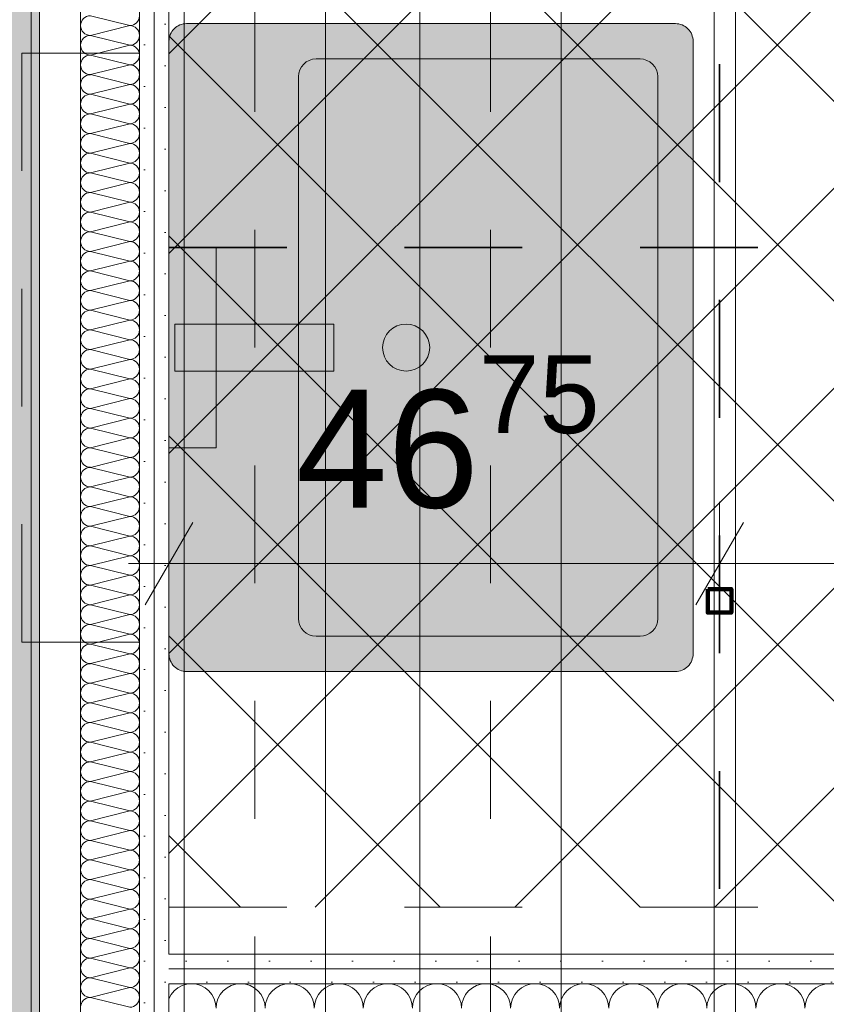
# Model space of a CAD drawing. Header units: metres. Extents: x -3.6 to 85.2, y -11 to 16.8.
# Tile 382 of 508: x 44.583 to 45.268, y 3.852 to 4.688. Entities that reach past the tile are written whole.
import ezdxf

# ---------------------------------------------------------------- set-up
doc = ezdxf.new("R2010")
doc.units = ezdxf.units.M
doc.header["$MEASUREMENT"] = 0
for name, pattern in [('Achse', [0.2, 0.1, -0.05, 0, -0.05]), ('Punktlinie weit', [0.06, 0.01, -0.05]), ('STRICHPUNKT', [0.015, 0.0075, -0.00375, 0, -0.00375])]:
    doc.linetypes.add(name, pattern=pattern)
for name, color, linetype in [('154 - Bemaßung_ Beschriftung.Ausbau - Deckenspiegel', 7, 'Continuous'), ('305 - Elemente.Linie_ Schraffur - Deckenspiegel', 7, 'Continuous'), ('Neubau_606 - Struktur.Wand Innen Ausbau', 7, 'Continuous'), ('Neubau_651 - Abdeckung.Decke abgehängt_ bekleidet', 7, 'Continuous'), ('Neubau_653 - Abdeckung.TB Verkofferung', 7, 'Continuous'), ('Neubau_702 - Einrichtung.Möbel Sanitär', 7, 'Continuous'), ('Neubau_802 - HKLSE.Sanitär', 7, 'Continuous')]:
    doc.layers.add(name, color=color, linetype=linetype)
doc.styles.add('ERSTELLTER_STIL_2', font='txt')
doc.dimstyles.new('ERSTELLTER_STIL__1', dxfattribs={"dimtxt": 0.1, "dimasz": 0.0532, "dimexe": 0.18, "dimexo": 0.0625, "dimgap": 0, "dimtad": 1, "dimtih": 1, "dimtoh": 1, "dimzin": 0, "dimdsep": 46, "dimtxsty": 'ERSTELLTER_STIL_2', "dimblk": 'ARROWHEAD_2', "dimblk1": 'ARROWHEAD_2', "dimblk2": 'ARROWHEAD_2', "dimcen": 0.09, "dimse1": 1, "dimse2": 1, "dimclrd": 7, "dimclre": 7, "dimclrt": 7, "dimazin": 0, "dimtfac": 1, "dimtdec": 4, "dimtmove": 0, "dimatfit": 3, "dimfxl": 1, "dimtolj": 1, "dimtzin": 0, "dimarcsym": 0})
doc.dimstyles.new('ERSTELLTER_STIL__3', dxfattribs={"dimtxt": 0.1, "dimasz": 0.0532, "dimexe": 0.18, "dimexo": 0.0625, "dimgap": 0, "dimtad": 1, "dimzin": 0, "dimdsep": 46, "dimtxsty": 'ERSTELLTER_STIL_2', "dimblk": 'ARROWHEAD_2', "dimblk1": 'ARROWHEAD_2', "dimblk2": 'ARROWHEAD_2', "dimcen": 0.09, "dimse1": 1, "dimse2": 1, "dimclrd": 7, "dimclre": 7, "dimclrt": 7, "dimazin": 0, "dimtfac": 1, "dimtdec": 4, "dimtmove": 2, "dimatfit": 3, "dimfxl": 1, "dimtolj": 1, "dimtzin": 0, "dimarcsym": 0})
doc.dimstyles.new('ERSTELLTER_STIL__4', dxfattribs={"dimtxt": 0.1, "dimasz": 0.0532, "dimexe": 0.18, "dimexo": 0.0625, "dimgap": 0, "dimtad": 1, "dimzin": 0, "dimdsep": 46, "dimtxsty": 'ERSTELLTER_STIL_2', "dimblk": 'ARROWHEAD_2', "dimblk1": 'ARROWHEAD_2', "dimblk2": 'ARROWHEAD_2', "dimcen": 0.09, "dimse1": 1, "dimse2": 1, "dimclrd": 7, "dimclre": 7, "dimclrt": 7, "dimazin": 0, "dimtfac": 1, "dimtdec": 4, "dimtmove": 0, "dimatfit": 3, "dimfxl": 1, "dimtolj": 1, "dimtzin": 0, "dimarcsym": 0})
pattern_1 = [(45, (0, 0), (-0.01767767, 0.01767767), [0, -0.025])]

# ---------------------------------------------------------------- blocks, each defined once
blk = doc.blocks.new('*X1')
at = {"layer": 'Neubau_606 - Struktur.Wand Innen Ausbau', "color": 7, "linetype": 'Continuous', "lineweight": 5}
for p, q in [((44.72917, 3.87), (44.7251, 3.8696)), ((44.73323, 3.8696), (44.72917, 3.87)), ((44.77084, 3.87), (44.76677, 3.8696)), ((44.7749, 3.8696), (44.77084, 3.87)), ((44.8125, 3.87), (44.80844, 3.8696)), ((44.81657, 3.8696), (44.8125, 3.87)), ((44.85417, 3.87), (44.8501, 3.8696)), ((44.85823, 3.8696), (44.85417, 3.87)), ((44.89584, 3.87), (44.89177, 3.8696)), ((44.8999, 3.8696), (44.89584, 3.87)), ((44.9375, 3.87), (44.93344, 3.8696)), ((44.94157, 3.8696), (44.9375, 3.87)), ((44.97917, 3.87), (44.9751, 3.8696)), ((44.98323, 3.8696), (44.97917, 3.87)), ((45.02084, 3.87), (45.01677, 3.8696)), ((45.0249, 3.8696), (45.02084, 3.87)), ((45.0625, 3.87), (45.05844, 3.8696)), ((45.06657, 3.8696), (45.0625, 3.87)), ((45.10417, 3.87), (45.1001, 3.8696)), ((45.10823, 3.8696), (45.10417, 3.87)), ((45.14584, 3.87), (45.14177, 3.8696)), ((45.1499, 3.8696), (45.14584, 3.87)), ((45.1875, 3.87), (45.18344, 3.8696)), ((45.19157, 3.8696), (45.1875, 3.87)), ((45.22917, 3.87), (45.2251, 3.8696)), ((45.23323, 3.8696), (45.22917, 3.87)), ((45.27084, 3.87), (45.26677, 3.8696)), ((44.71444, 3.8639), (44.71185, 3.86074)), ((44.71759, 3.86649), (44.71444, 3.8639)), ((44.7212, 3.86841), (44.71759, 3.86649)), ((44.7251, 3.8696), (44.7212, 3.86841)), ((44.73714, 3.86841), (44.73323, 3.8696)), ((44.74074, 3.86649), (44.73714, 3.86841)), ((44.7439, 3.8639), (44.74074, 3.86649)), ((44.74649, 3.86074), (44.7439, 3.8639)), ((44.7561, 3.8639), (44.75351, 3.86074)), ((44.75926, 3.86649), (44.7561, 3.8639)), ((44.76286, 3.86841), (44.75926, 3.86649)), ((44.76677, 3.8696), (44.76286, 3.86841)), ((44.77881, 3.86841), (44.7749, 3.8696)), ((44.78241, 3.86649), (44.77881, 3.86841)), ((44.78557, 3.8639), (44.78241, 3.86649)), ((44.78816, 3.86074), (44.78557, 3.8639)), ((44.79777, 3.8639), (44.79518, 3.86074)), ((44.80093, 3.86649), (44.79777, 3.8639)), ((44.80453, 3.86841), (44.80093, 3.86649)), ((44.80844, 3.8696), (44.80453, 3.86841)), ((44.82047, 3.86841), (44.81657, 3.8696)), ((44.82408, 3.86649), (44.82047, 3.86841)), ((44.82723, 3.8639), (44.82408, 3.86649)), ((44.82982, 3.86074), (44.82723, 3.8639)), ((44.83944, 3.8639), (44.83685, 3.86074)), ((44.84259, 3.86649), (44.83944, 3.8639)), ((44.8462, 3.86841), (44.84259, 3.86649)), ((44.8501, 3.8696), (44.8462, 3.86841)), ((44.86214, 3.86841), (44.85823, 3.8696)), ((44.86574, 3.86649), (44.86214, 3.86841)), ((44.8689, 3.8639), (44.86574, 3.86649)), ((44.87149, 3.86074), (44.8689, 3.8639)), ((44.8811, 3.8639), (44.87851, 3.86074)), ((44.88426, 3.86649), (44.8811, 3.8639)), ((44.88786, 3.86841), (44.88426, 3.86649)), ((44.89177, 3.8696), (44.88786, 3.86841)), ((44.90381, 3.86841), (44.8999, 3.8696)), ((44.90741, 3.86649), (44.90381, 3.86841)), ((44.91057, 3.8639), (44.90741, 3.86649)), ((44.91316, 3.86074), (44.91057, 3.8639)), ((44.92277, 3.8639), (44.92018, 3.86074)), ((44.92593, 3.86649), (44.92277, 3.8639)), ((44.92953, 3.86841), (44.92593, 3.86649)), ((44.93344, 3.8696), (44.92953, 3.86841)), ((44.94547, 3.86841), (44.94157, 3.8696)), ((44.94908, 3.86649), (44.94547, 3.86841)), ((44.95223, 3.8639), (44.94908, 3.86649)), ((44.95482, 3.86074), (44.95223, 3.8639)), ((44.96444, 3.8639), (44.96185, 3.86074)), ((44.96759, 3.86649), (44.96444, 3.8639)), ((44.9712, 3.86841), (44.96759, 3.86649)), ((44.9751, 3.8696), (44.9712, 3.86841)), ((44.98714, 3.86841), (44.98323, 3.8696)), ((44.99074, 3.86649), (44.98714, 3.86841)), ((44.9939, 3.8639), (44.99074, 3.86649)), ((44.99649, 3.86074), (44.9939, 3.8639)), ((45.0061, 3.8639), (45.00351, 3.86074)), ((45.00926, 3.86649), (45.0061, 3.8639)), ((45.01286, 3.86841), (45.00926, 3.86649)), ((45.01677, 3.8696), (45.01286, 3.86841)), ((45.02881, 3.86841), (45.0249, 3.8696)), ((45.03241, 3.86649), (45.02881, 3.86841)), ((45.03557, 3.8639), (45.03241, 3.86649)), ((45.03816, 3.86074), (45.03557, 3.8639)), ((45.04777, 3.8639), (45.04518, 3.86074)), ((45.05093, 3.86649), (45.04777, 3.8639)), ((45.05453, 3.86841), (45.05093, 3.86649)), ((45.05844, 3.8696), (45.05453, 3.86841)), ((45.07047, 3.86841), (45.06657, 3.8696)), ((45.07408, 3.86649), (45.07047, 3.86841)), ((45.07723, 3.8639), (45.07408, 3.86649)), ((45.07982, 3.86074), (45.07723, 3.8639)), ((45.08944, 3.8639), (45.08685, 3.86074)), ((45.09259, 3.86649), (45.08944, 3.8639)), ((45.0962, 3.86841), (45.09259, 3.86649)), ((45.1001, 3.8696), (45.0962, 3.86841)), ((45.11214, 3.86841), (45.10823, 3.8696)), ((45.11574, 3.86649), (45.11214, 3.86841)), ((45.1189, 3.8639), (45.11574, 3.86649)), ((45.12149, 3.86074), (45.1189, 3.8639)), ((45.1311, 3.8639), (45.12851, 3.86074)), ((45.13426, 3.86649), (45.1311, 3.8639)), ((45.13786, 3.86841), (45.13426, 3.86649)), ((45.14177, 3.8696), (45.13786, 3.86841)), ((45.15381, 3.86841), (45.1499, 3.8696)), ((45.15741, 3.86649), (45.15381, 3.86841)), ((45.16057, 3.8639), (45.15741, 3.86649)), ((45.16316, 3.86074), (45.16057, 3.8639)), ((45.17277, 3.8639), (45.17018, 3.86074)), ((45.17593, 3.86649), (45.17277, 3.8639)), ((45.17953, 3.86841), (45.17593, 3.86649)), ((45.18344, 3.8696), (45.17953, 3.86841)), ((45.19547, 3.86841), (45.19157, 3.8696)), ((45.19908, 3.86649), (45.19547, 3.86841)), ((45.20223, 3.8639), (45.19908, 3.86649)), ((45.20482, 3.86074), (45.20223, 3.8639)), ((45.21444, 3.8639), (45.21185, 3.86074)), ((45.21759, 3.86649), (45.21444, 3.8639)), ((45.2212, 3.86841), (45.21759, 3.86649)), ((45.2251, 3.8696), (45.2212, 3.86841)), ((45.23714, 3.86841), (45.23323, 3.8696)), ((45.24074, 3.86649), (45.23714, 3.86841)), ((45.2439, 3.8639), (45.24074, 3.86649)), ((45.24649, 3.86074), (45.2439, 3.8639)), ((45.2561, 3.8639), (45.25351, 3.86074)), ((45.25926, 3.86649), (45.2561, 3.8639)), ((45.26286, 3.86841), (45.25926, 3.86649)), ((45.26677, 3.8696), (45.26286, 3.86841)), ((44.71185, 3.86074), (44.70999, 3.85726)), ((44.74842, 3.85714), (44.74649, 3.86074)), ((44.7496, 3.85323), (44.74842, 3.85714)), ((44.75, 3.84916), (44.7496, 3.85323)), ((44.7504, 3.85323), (44.75, 3.84916)), ((44.75159, 3.85714), (44.7504, 3.85323)), ((44.75351, 3.86074), (44.75159, 3.85714)), ((44.79008, 3.85714), (44.78816, 3.86074)), ((44.79127, 3.85323), (44.79008, 3.85714)), ((44.79167, 3.84916), (44.79127, 3.85323)), ((44.79207, 3.85323), (44.79167, 3.84916)), ((44.79325, 3.85714), (44.79207, 3.85323)), ((44.79518, 3.86074), (44.79325, 3.85714)), ((44.83175, 3.85714), (44.82982, 3.86074)), ((44.83294, 3.85323), (44.83175, 3.85714)), ((44.83334, 3.84916), (44.83294, 3.85323)), ((44.83374, 3.85323), (44.83334, 3.84916)), ((44.83492, 3.85714), (44.83374, 3.85323)), ((44.83685, 3.86074), (44.83492, 3.85714)), ((44.87342, 3.85714), (44.87149, 3.86074)), ((44.8746, 3.85323), (44.87342, 3.85714)), ((44.875, 3.84916), (44.8746, 3.85323)), ((44.8754, 3.85323), (44.875, 3.84916)), ((44.87659, 3.85714), (44.8754, 3.85323)), ((44.87851, 3.86074), (44.87659, 3.85714)), ((44.91508, 3.85714), (44.91316, 3.86074)), ((44.91627, 3.85323), (44.91508, 3.85714)), ((44.91667, 3.84916), (44.91627, 3.85323)), ((44.91707, 3.85323), (44.91667, 3.84916)), ((44.91825, 3.85714), (44.91707, 3.85323)), ((44.92018, 3.86074), (44.91825, 3.85714)), ((44.95675, 3.85714), (44.95482, 3.86074)), ((44.95794, 3.85323), (44.95675, 3.85714)), ((44.95834, 3.84916), (44.95794, 3.85323)), ((44.95874, 3.85323), (44.95834, 3.84916)), ((44.95992, 3.85714), (44.95874, 3.85323)), ((44.96185, 3.86074), (44.95992, 3.85714)), ((44.99842, 3.85714), (44.99649, 3.86074)), ((44.9996, 3.85323), (44.99842, 3.85714)), ((45, 3.84916), (44.9996, 3.85323)), ((45.0004, 3.85323), (45, 3.84916)), ((45.00159, 3.85714), (45.0004, 3.85323)), ((45.00351, 3.86074), (45.00159, 3.85714)), ((45.04008, 3.85714), (45.03816, 3.86074)), ((45.04127, 3.85323), (45.04008, 3.85714)), ((45.04167, 3.84916), (45.04127, 3.85323)), ((45.04207, 3.85323), (45.04167, 3.84916)), ((45.04325, 3.85714), (45.04207, 3.85323)), ((45.04518, 3.86074), (45.04325, 3.85714)), ((45.08175, 3.85714), (45.07982, 3.86074)), ((45.08294, 3.85323), (45.08175, 3.85714)), ((45.08334, 3.84916), (45.08294, 3.85323)), ((45.08374, 3.85323), (45.08334, 3.84916)), ((45.08492, 3.85714), (45.08374, 3.85323)), ((45.08685, 3.86074), (45.08492, 3.85714)), ((45.12342, 3.85714), (45.12149, 3.86074)), ((45.1246, 3.85323), (45.12342, 3.85714)), ((45.125, 3.84916), (45.1246, 3.85323)), ((45.1254, 3.85323), (45.125, 3.84916)), ((45.12659, 3.85714), (45.1254, 3.85323)), ((45.12851, 3.86074), (45.12659, 3.85714)), ((45.16508, 3.85714), (45.16316, 3.86074)), ((45.16627, 3.85323), (45.16508, 3.85714)), ((45.16667, 3.84916), (45.16627, 3.85323)), ((45.16707, 3.85323), (45.16667, 3.84916)), ((45.16825, 3.85714), (45.16707, 3.85323)), ((45.17018, 3.86074), (45.16825, 3.85714)), ((45.20675, 3.85714), (45.20482, 3.86074)), ((45.20794, 3.85323), (45.20675, 3.85714)), ((45.20834, 3.84916), (45.20794, 3.85323)), ((45.20874, 3.85323), (45.20834, 3.84916)), ((45.20992, 3.85714), (45.20874, 3.85323)), ((45.21185, 3.86074), (45.20992, 3.85714)), ((45.24842, 3.85714), (45.24649, 3.86074)), ((45.2496, 3.85323), (45.24842, 3.85714)), ((45.25, 3.84916), (45.2496, 3.85323)), ((45.2504, 3.85323), (45.25, 3.84916)), ((45.25159, 3.85714), (45.2504, 3.85323)), ((45.25351, 3.86074), (45.25159, 3.85714))]:
    blk.add_line(p, q, dxfattribs=at)
blk = doc.blocks.new('*X184')
at = {"layer": 'Neubau_606 - Struktur.Wand Innen Ausbau', "color": 7, "linetype": 'Continuous', "lineweight": 5}
for p, q in [((44.67665, 4.68333), (44.64332, 4.69167)), ((44.67665, 4.68333), (44.64332, 4.675)), ((44.67665, 4.66667), (44.64332, 4.675)), ((44.67665, 4.66667), (44.64332, 4.65833)), ((44.67665, 4.65), (44.64332, 4.65833)), ((44.67665, 4.65), (44.64332, 4.64167)), ((44.67665, 4.63333), (44.64332, 4.64167)), ((44.67665, 4.63333), (44.64332, 4.625)), ((44.67665, 4.61667), (44.64332, 4.625)), ((44.67665, 4.61667), (44.64332, 4.60833)), ((44.67665, 4.6), (44.64332, 4.60833)), ((44.67665, 4.6), (44.64332, 4.59167)), ((44.67665, 4.58333), (44.64332, 4.59167)), ((44.67665, 4.58333), (44.64332, 4.575)), ((44.67665, 4.56667), (44.64332, 4.575)), ((44.67665, 4.56667), (44.64332, 4.55833)), ((44.67665, 4.55), (44.64332, 4.55833)), ((44.67665, 4.55), (44.64332, 4.54167)), ((44.67665, 4.53333), (44.64332, 4.54167)), ((44.67665, 4.53333), (44.64332, 4.525)), ((44.67665, 4.51667), (44.64332, 4.525)), ((44.67665, 4.51667), (44.64332, 4.50833)), ((44.67665, 4.5), (44.64332, 4.50833)), ((44.67665, 4.5), (44.64332, 4.49167)), ((44.67665, 4.48333), (44.64332, 4.49167)), ((44.67665, 4.48333), (44.64332, 4.475)), ((44.67665, 4.46667), (44.64332, 4.475)), ((44.67665, 4.46667), (44.64332, 4.45833)), ((44.67665, 4.45), (44.64332, 4.45833)), ((44.67665, 4.45), (44.64332, 4.44167)), ((44.67665, 4.43333), (44.64332, 4.44167)), ((44.67665, 4.43333), (44.64332, 4.425)), ((44.67665, 4.41667), (44.64332, 4.425)), ((44.67665, 4.41667), (44.64332, 4.40833)), ((44.67665, 4.4), (44.64332, 4.40833)), ((44.67665, 4.4), (44.64332, 4.39167)), ((44.67665, 4.38333), (44.64332, 4.39167)), ((44.67665, 4.38333), (44.64332, 4.375)), ((44.67665, 4.36667), (44.64332, 4.375)), ((44.67665, 4.36667), (44.64332, 4.35833)), ((44.67665, 4.35), (44.64332, 4.35833)), ((44.67665, 4.35), (44.64332, 4.34167)), ((44.67665, 4.33333), (44.64332, 4.34167)), ((44.67665, 4.33333), (44.64332, 4.325)), ((44.67665, 4.31667), (44.64332, 4.325)), ((44.67665, 4.31667), (44.64332, 4.30833)), ((44.67665, 4.3), (44.64332, 4.30833)), ((44.67665, 4.3), (44.64332, 4.29167)), ((44.67665, 4.28333), (44.64332, 4.29167)), ((44.67665, 4.28333), (44.64332, 4.275)), ((44.67665, 4.26667), (44.64332, 4.275)), ((44.67665, 4.26667), (44.64332, 4.25833)), ((44.67665, 4.25), (44.64332, 4.25833)), ((44.67665, 4.25), (44.64332, 4.24167)), ((44.67665, 4.23333), (44.64332, 4.24167)), ((44.67665, 4.23333), (44.64332, 4.225)), ((44.67665, 4.21667), (44.64332, 4.225)), ((44.67665, 4.21667), (44.64332, 4.20833)), ((44.67665, 4.2), (44.64332, 4.20833)), ((44.67665, 4.2), (44.64332, 4.19167)), ((44.67665, 4.18333), (44.64332, 4.19167)), ((44.67665, 4.18333), (44.64332, 4.175)), ((44.67665, 4.16667), (44.64332, 4.175)), ((44.67665, 4.16667), (44.64332, 4.15833)), ((44.67665, 4.15), (44.64332, 4.15833)), ((44.67665, 4.15), (44.64332, 4.14167)), ((44.67665, 4.13333), (44.64332, 4.14167)), ((44.67665, 4.13333), (44.64332, 4.125)), ((44.67665, 4.11667), (44.64332, 4.125)), ((44.67665, 4.11667), (44.64332, 4.10833)), ((44.67665, 4.1), (44.64332, 4.10833)), ((44.67665, 4.1), (44.64332, 4.09167)), ((44.67665, 4.08333), (44.64332, 4.09167)), ((44.67665, 4.08333), (44.64332, 4.075)), ((44.67665, 4.06667), (44.64332, 4.075)), ((44.67665, 4.06667), (44.64332, 4.05833)), ((44.67665, 4.05), (44.64332, 4.05833)), ((44.67665, 4.05), (44.64332, 4.04167)), ((44.67665, 4.03333), (44.64332, 4.04167)), ((44.67665, 4.03333), (44.64332, 4.025)), ((44.67665, 4.01667), (44.64332, 4.025)), ((44.67665, 4.01667), (44.64332, 4.00833)), ((44.67665, 4), (44.64332, 4.00833)), ((44.67665, 4), (44.64332, 3.99167)), ((44.67665, 3.98333), (44.64332, 3.99167)), ((44.67665, 3.98333), (44.64332, 3.975)), ((44.67665, 3.96667), (44.64332, 3.975)), ((44.67665, 3.96667), (44.64332, 3.95833)), ((44.67665, 3.95), (44.64332, 3.95833)), ((44.67665, 3.95), (44.64332, 3.94167)), ((44.67665, 3.93333), (44.64332, 3.94167)), ((44.67665, 3.93333), (44.64332, 3.925)), ((44.67665, 3.91667), (44.64332, 3.925)), ((44.67665, 3.91667), (44.64332, 3.90833)), ((44.67665, 3.9), (44.64332, 3.90833)), ((44.67665, 3.9), (44.64332, 3.89167)), ((44.67665, 3.88333), (44.64332, 3.89167)), ((44.67665, 3.88333), (44.64332, 3.875)), ((44.67665, 3.86667), (44.64332, 3.875)), ((44.67665, 3.86667), (44.64332, 3.85833)), ((44.67665, 3.85), (44.64332, 3.85833))]:
    blk.add_line(p, q, dxfattribs=at)
for centre, start, end in [((44.64332, 4.68333), 90, 180), ((44.67665, 4.69167), 270, 0), ((44.64332, 4.68333), 180, 270), ((44.67665, 4.675), 0, 90), ((44.64332, 4.66667), 90, 180), ((44.67665, 4.675), 270, 0), ((44.64332, 4.66667), 180, 270), ((44.67665, 4.65833), 0, 90), ((44.64332, 4.65), 90, 180), ((44.67665, 4.65833), 270, 0), ((44.64332, 4.65), 180, 270), ((44.67665, 4.64167), 0, 90), ((44.64332, 4.63333), 90, 180), ((44.67665, 4.64167), 270, 0), ((44.64332, 4.63333), 180, 270), ((44.67665, 4.625), 0, 90), ((44.64332, 4.61667), 90, 180), ((44.67665, 4.625), 270, 0), ((44.64332, 4.61667), 180, 270), ((44.67665, 4.60833), 0, 90), ((44.64332, 4.6), 90, 180), ((44.67665, 4.60833), 270, 0), ((44.64332, 4.6), 180, 270), ((44.67665, 4.59167), 0, 90), ((44.64332, 4.58333), 90, 180), ((44.67665, 4.59167), 270, 0), ((44.64332, 4.58333), 180, 270), ((44.67665, 4.575), 0, 90), ((44.64332, 4.56667), 90, 180), ((44.67665, 4.575), 270, 0), ((44.64332, 4.56667), 180, 270), ((44.67665, 4.55833), 0, 90), ((44.64332, 4.55), 90, 180), ((44.67665, 4.55833), 270, 0), ((44.64332, 4.55), 180, 270), ((44.67665, 4.54167), 0, 90), ((44.64332, 4.53333), 90, 180), ((44.67665, 4.54167), 270, 0), ((44.64332, 4.53333), 180, 270), ((44.67665, 4.525), 0, 90), ((44.64332, 4.51667), 90, 180), ((44.67665, 4.525), 270, 0), ((44.64332, 4.51667), 180, 270), ((44.67665, 4.50833), 0, 90), ((44.64332, 4.5), 90, 180), ((44.67665, 4.50833), 270, 0), ((44.64332, 4.5), 180, 270), ((44.67665, 4.49167), 0, 90), ((44.64332, 4.48333), 90, 180), ((44.67665, 4.49167), 270, 0), ((44.64332, 4.48333), 180, 270), ((44.67665, 4.475), 0, 90), ((44.64332, 4.46667), 90, 180), ((44.67665, 4.475), 270, 0), ((44.64332, 4.46667), 180, 270), ((44.67665, 4.45833), 0, 90), ((44.64332, 4.45), 90, 180), ((44.67665, 4.45833), 270, 0), ((44.64332, 4.45), 180, 270), ((44.67665, 4.44167), 0, 90), ((44.64332, 4.43333), 90, 180), ((44.67665, 4.44167), 270, 0), ((44.64332, 4.43333), 180, 270), ((44.67665, 4.425), 0, 90), ((44.64332, 4.41667), 90, 180), ((44.67665, 4.425), 270, 0), ((44.64332, 4.41667), 180, 270), ((44.67665, 4.40833), 0, 90), ((44.64332, 4.4), 90, 180), ((44.67665, 4.40833), 270, 0), ((44.64332, 4.4), 180, 270), ((44.67665, 4.39167), 0, 90), ((44.64332, 4.38333), 90, 180), ((44.67665, 4.39167), 270, 0), ((44.64332, 4.38333), 180, 270), ((44.67665, 4.375), 0, 90), ((44.64332, 4.36667), 90, 180), ((44.67665, 4.375), 270, 0), ((44.64332, 4.36667), 180, 270), ((44.67665, 4.35833), 0, 90), ((44.64332, 4.35), 90, 180), ((44.67665, 4.35833), 270, 0), ((44.64332, 4.35), 180, 270), ((44.67665, 4.34167), 0, 90), ((44.64332, 4.33333), 90, 180), ((44.67665, 4.34167), 270, 0), ((44.64332, 4.33333), 180, 270), ((44.67665, 4.325), 0, 90), ((44.64332, 4.31667), 90, 180), ((44.67665, 4.325), 270, 0), ((44.64332, 4.31667), 180, 270), ((44.67665, 4.30833), 0, 90), ((44.64332, 4.3), 90, 180), ((44.67665, 4.30833), 270, 0), ((44.64332, 4.3), 180, 270), ((44.67665, 4.29167), 0, 90), ((44.64332, 4.28333), 90, 180), ((44.67665, 4.29167), 270, 0), ((44.64332, 4.28333), 180, 270), ((44.67665, 4.275), 0, 90), ((44.64332, 4.26667), 90, 180), ((44.67665, 4.275), 270, 0), ((44.64332, 4.26667), 180, 270), ((44.67665, 4.25833), 0, 90), ((44.64332, 4.25), 90, 180), ((44.67665, 4.25833), 270, 0), ((44.64332, 4.25), 180, 270), ((44.67665, 4.24167), 0, 90), ((44.64332, 4.23333), 90, 180), ((44.67665, 4.24167), 270, 0), ((44.64332, 4.23333), 180, 270), ((44.67665, 4.225), 0, 90), ((44.64332, 4.21667), 90, 180), ((44.67665, 4.225), 270, 0), ((44.64332, 4.21667), 180, 270), ((44.67665, 4.20833), 0, 90), ((44.64332, 4.2), 90, 180), ((44.67665, 4.20833), 270, 0), ((44.64332, 4.2), 180, 270), ((44.67665, 4.19167), 0, 90), ((44.64332, 4.18333), 90, 180), ((44.67665, 4.19167), 270, 0), ((44.64332, 4.18333), 180, 270), ((44.67665, 4.175), 0, 90), ((44.64332, 4.16667), 90, 180), ((44.67665, 4.175), 270, 0), ((44.64332, 4.16667), 180, 270), ((44.67665, 4.15833), 0, 90), ((44.64332, 4.15), 90, 180), ((44.67665, 4.15833), 270, 0), ((44.64332, 4.15), 180, 270), ((44.67665, 4.14167), 0, 90), ((44.64332, 4.13333), 90, 180), ((44.67665, 4.14167), 270, 0), ((44.64332, 4.13333), 180, 270), ((44.67665, 4.125), 0, 90), ((44.64332, 4.11667), 90, 180), ((44.67665, 4.125), 270, 0), ((44.64332, 4.11667), 180, 270), ((44.67665, 4.10833), 0, 90), ((44.64332, 4.1), 90, 180), ((44.67665, 4.10833), 270, 0), ((44.64332, 4.1), 180, 270), ((44.67665, 4.09167), 0, 90), ((44.64332, 4.08333), 90, 180), ((44.67665, 4.09167), 270, 0), ((44.64332, 4.08333), 180, 270), ((44.67665, 4.075), 0, 90), ((44.64332, 4.06667), 90, 180), ((44.67665, 4.075), 270, 0), ((44.64332, 4.06667), 180, 270), ((44.67665, 4.05833), 0, 90), ((44.64332, 4.05), 90, 180), ((44.67665, 4.05833), 270, 0), ((44.64332, 4.05), 180, 270), ((44.67665, 4.04167), 0, 90), ((44.64332, 4.03333), 90, 180), ((44.67665, 4.04167), 270, 0), ((44.64332, 4.03333), 180, 270), ((44.67665, 4.025), 0, 90), ((44.64332, 4.01667), 90, 180), ((44.67665, 4.025), 270, 0), ((44.64332, 4.01667), 180, 270), ((44.67665, 4.00833), 0, 90), ((44.64332, 4), 90, 180), ((44.67665, 4.00833), 270, 0), ((44.64332, 4), 180, 270), ((44.67665, 3.99167), 0, 90), ((44.64332, 3.98333), 90, 180), ((44.67665, 3.99167), 270, 0), ((44.64332, 3.98333), 180, 270), ((44.67665, 3.975), 0, 90), ((44.64332, 3.96667), 90, 180), ((44.67665, 3.975), 270, 0), ((44.64332, 3.96667), 180, 270), ((44.67665, 3.95833), 0, 90), ((44.64332, 3.95), 90, 180), ((44.67665, 3.95833), 270, 0), ((44.64332, 3.95), 180, 270), ((44.67665, 3.94167), 0, 90), ((44.64332, 3.93333), 90, 180), ((44.67665, 3.94167), 270, 0), ((44.64332, 3.93333), 180, 270), ((44.67665, 3.925), 0, 90), ((44.64332, 3.91667), 90, 180), ((44.67665, 3.925), 270, 0), ((44.64332, 3.91667), 180, 270), ((44.67665, 3.90833), 0, 90), ((44.64332, 3.9), 90, 180), ((44.67665, 3.90833), 270, 0), ((44.64332, 3.9), 180, 270), ((44.67665, 3.89167), 0, 90), ((44.64332, 3.88333), 90, 180), ((44.67665, 3.89167), 270, 0), ((44.64332, 3.88333), 180, 270), ((44.67665, 3.875), 0, 90), ((44.64332, 3.86667), 90, 180), ((44.67665, 3.875), 270, 0), ((44.64332, 3.86667), 180, 270), ((44.67665, 3.85833), 0, 90), ((44.64332, 3.85), 90, 180), ((44.67665, 3.85833), 270, 0)]:
    blk.add_arc(centre, 0.00833, start, end, dxfattribs=at)
blk = doc.blocks.new('*D204')
at = {"layer": '154 - Bemaßung_ Beschriftung.Ausbau - Deckenspiegel', "color": 7, "linetype": 'Continuous', "lineweight": 5}
for p, q in [((44.70999, 4.17411), (44.70999, 4.27911)), ((45.17749, 4.17411), (45.17749, 4.27911)), ((44.73019, 4.26161), (44.68978, 4.19161)), ((45.19769, 4.26161), (45.15728, 4.19161)), ((44.67576, 4.22661), (44.70999, 4.22661)), ((44.70999, 4.22661), (45.17749, 4.22661))]:
    blk.add_line(p, q, dxfattribs=at)
at = {"layer": '154 - Bemaßung_ Beschriftung.Ausbau - Deckenspiegel', "color": 7, "lineweight": 5, "insert": (44.81777, 4.24496), "char_height": 0.1, "attachment_point": 7, "style": 'ERSTELLTER_STIL_2'}
blk.add_mtext('\\A1;{\\pql;\\fArial|b0|i0|c0|p38;46\\fArial|b0|i0|c0|p38;\\A1{\\H.66x;\\S75^  ;}}', dxfattribs=at)
blk = doc.blocks.new('ARROWHEAD_2')
at = {"color": 0, "linetype": 'Continuous', "lineweight": 0}
for p, q in [((-0.378, -0.655), (0.378, 0.655)), ((0, 0), (-1, 0))]:
    blk.add_line(p, q, dxfattribs=at)
blk = doc.blocks.new('*D205')
at = {"layer": '154 - Bemaßung_ Beschriftung.Ausbau - Deckenspiegel', "color": 7, "linetype": 'Continuous', "lineweight": 5}
for p, q in [((45.17749, 4.17411), (45.17749, 4.27911)), ((45.77749, 4.17411), (45.77749, 4.27911)), ((45.19769, 4.26161), (45.15728, 4.19161)), ((45.79769, 4.26161), (45.75728, 4.19161)), ((45.17749, 4.22661), (45.77749, 4.22661))]:
    blk.add_line(p, q, dxfattribs=at)
at = {"layer": '154 - Bemaßung_ Beschriftung.Ausbau - Deckenspiegel', "color": 7, "lineweight": 5, "insert": (45.4016, 4.24661), "char_height": 0.1, "attachment_point": 7, "style": 'ERSTELLTER_STIL_2'}
blk.add_mtext('\\A1;{\\pql;\\fArial|b0|i0|c0|p38;60}', dxfattribs=at)
blk = doc.blocks.new('*D401')
at = {"layer": '154 - Bemaßung_ Beschriftung.Ausbau - Deckenspiegel', "color": 7, "linetype": 'Continuous', "lineweight": 5}
for p, q in [((42.76039, 4.845), (42.76039, 4.87923)), ((42.79539, 4.82479), (42.72539, 4.8652)), ((42.81289, 4.845), (42.70789, 4.845)), ((42.76039, 3.895), (42.76039, 4.845)), ((42.72539, 3.9152), (42.79539, 3.87479)), ((42.81289, 3.895), (42.70789, 3.895)), ((42.76039, 3.86077), (42.76039, 3.895))]:
    blk.add_line(p, q, dxfattribs=at)
at = {"layer": '154 - Bemaßung_ Beschriftung.Ausbau - Deckenspiegel', "color": 7, "lineweight": 5, "insert": (42.74039, 4.29411), "char_height": 0.1, "attachment_point": 7, "rotation": 90, "style": 'ERSTELLTER_STIL_2'}
blk.add_mtext('\\A1;{\\pql;\\fArial|b0|i0|c0|p38;95}', dxfattribs=at)
blk = doc.blocks.new('*D402')
at = {"layer": '154 - Bemaßung_ Beschriftung.Ausbau - Deckenspiegel', "color": 7, "linetype": 'Continuous', "lineweight": 5}
for p, q in [((40.87153, 4.845), (40.87153, 4.87923)), ((40.90653, 4.82479), (40.83653, 4.8652)), ((40.92403, 4.845), (40.81903, 4.845)), ((40.87153, 3.895), (40.87153, 4.845)), ((40.83653, 3.9152), (40.90653, 3.87479)), ((40.92403, 3.895), (40.81903, 3.895)), ((40.87153, 3.86077), (40.87153, 3.895))]:
    blk.add_line(p, q, dxfattribs=at)
at = {"layer": '154 - Bemaßung_ Beschriftung.Ausbau - Deckenspiegel', "color": 7, "lineweight": 5, "insert": (40.85153, 4.40685), "char_height": 0.1, "attachment_point": 7, "rotation": 90, "style": 'ERSTELLTER_STIL_2'}
blk.add_mtext('\\A1;{\\pql;\\fArial|b0|i0|c0|p38;95}', dxfattribs=at)
blk = doc.blocks.new('*D424')
at = {"layer": '154 - Bemaßung_ Beschriftung.Ausbau - Deckenspiegel', "color": 7, "linetype": 'Continuous', "lineweight": 5}
for p, q in [((39.70749, 4.51521), (39.77749, 4.47479)), ((39.79499, 4.495), (39.68999, 4.495)), ((39.74249, 3.935), (39.74249, 4.495)), ((39.70749, 3.95521), (39.77749, 3.91479)), ((39.79499, 3.935), (39.68999, 3.935)), ((39.74249, 3.90077), (39.74249, 3.935))]:
    blk.add_line(p, q, dxfattribs=at)
at = {"layer": '154 - Bemaßung_ Beschriftung.Ausbau - Deckenspiegel', "color": 7, "lineweight": 5, "insert": (39.72249, 4.13911), "char_height": 0.1, "attachment_point": 7, "rotation": 90, "style": 'ERSTELLTER_STIL_2'}
blk.add_mtext('\\A1;{\\pql;\\fArial|b0|i0|c0|p38;56}', dxfattribs=at)
blk = doc.blocks.new('*D425')
at = {"layer": '154 - Bemaßung_ Beschriftung.Ausbau - Deckenspiegel', "color": 7, "linetype": 'Continuous', "lineweight": 5}
for p, q in [((39.74249, 5.05048), (39.74249, 5.08471)), ((39.77749, 5.03028), (39.70749, 5.07069)), ((39.79499, 5.05048), (39.68999, 5.05048)), ((39.74249, 4.495), (39.74249, 5.05048)), ((39.70749, 4.51521), (39.77749, 4.47479)), ((39.79499, 4.495), (39.68999, 4.495))]:
    blk.add_line(p, q, dxfattribs=at)
at = {"layer": '154 - Bemaßung_ Beschriftung.Ausbau - Deckenspiegel', "color": 7, "lineweight": 5, "insert": (39.72413, 4.64677), "char_height": 0.1, "attachment_point": 7, "rotation": 90, "style": 'ERSTELLTER_STIL_2'}
blk.add_mtext('\\A1;{\\pql;\\fArial|b0|i0|c0|p38;55\\fArial|b0|i0|c0|p38;\\A1{\\H.66x;\\S55^  ;}}', dxfattribs=at)
blk = doc.blocks.new('*D430')
at = {"layer": '154 - Bemaßung_ Beschriftung.Ausbau - Deckenspiegel', "color": 7, "linetype": 'Continuous', "lineweight": 5}
for p, q in [((39.50749, 4.21521), (39.57749, 4.17479)), ((39.59499, 4.195), (39.48999, 4.195)), ((39.54249, 3.935), (39.54249, 4.195)), ((39.50749, 3.95521), (39.57749, 3.91479)), ((39.59499, 3.935), (39.48999, 3.935)), ((39.54249, 3.90077), (39.54249, 3.935))]:
    blk.add_line(p, q, dxfattribs=at)
at = {"layer": '154 - Bemaßung_ Beschriftung.Ausbau - Deckenspiegel', "color": 7, "lineweight": 5, "insert": (39.52249, 3.98911), "char_height": 0.1, "attachment_point": 7, "rotation": 90, "style": 'ERSTELLTER_STIL_2'}
blk.add_mtext('\\A1;{\\pql;\\fArial|b0|i0|c0|p38;26}', dxfattribs=at)
blk = doc.blocks.new('*D431')
at = {"layer": '154 - Bemaßung_ Beschriftung.Ausbau - Deckenspiegel', "color": 7, "linetype": 'Continuous', "lineweight": 5}
for p, q in [((39.50749, 4.81521), (39.57749, 4.77479)), ((39.59499, 4.795), (39.48999, 4.795)), ((39.54249, 4.195), (39.54249, 4.795)), ((39.50749, 4.21521), (39.57749, 4.17479)), ((39.59499, 4.195), (39.48999, 4.195))]:
    blk.add_line(p, q, dxfattribs=at)
at = {"layer": '154 - Bemaßung_ Beschriftung.Ausbau - Deckenspiegel', "color": 7, "lineweight": 5, "insert": (39.52249, 4.41911), "char_height": 0.1, "attachment_point": 7, "rotation": 90, "style": 'ERSTELLTER_STIL_2'}
blk.add_mtext('\\A1;{\\pql;\\fArial|b0|i0|c0|p38;60}', dxfattribs=at)

msp = doc.modelspace()

# ---------------------------------------------------------------- hatches: boundary and pattern name
at = {"layer": 'Neubau_606 - Struktur.Wand Innen Ausbau', "linetype": 'Continuous', "lineweight": 0, "true_color": 0x000000}
h = msp.add_hatch(dxfattribs=at)
h.set_pattern_fill('Gips_0001', color=18, style=0, pattern_type=2)
h.set_pattern_definition(pattern_1)
h.paths.add_polyline_path([(44.69749, 5.09998), (44.68499, 5.09998), (44.68499, 3.745), (44.69749, 3.745)])
h = msp.add_hatch(dxfattribs=at)
h.set_pattern_fill('Gips_0001', color=18, style=0, pattern_type=2)
h.set_pattern_definition(pattern_1)
h.paths.add_polyline_path([(44.70999, 5.09998), (44.69749, 5.09998), (44.69749, 3.7325), (44.70999, 3.7325)])
h = msp.add_hatch(dxfattribs=at)
h.set_pattern_fill('Gips_0001', color=18, style=0, pattern_type=2)
h.set_pattern_definition(pattern_1)
h.paths.add_polyline_path([(44.70999, 3.895), (44.70999, 3.8825), (45.85999, 3.8825), (45.85999, 3.895)])
h = msp.add_hatch(dxfattribs=at)
h.set_pattern_fill('Gips_0001', color=18, style=0, pattern_type=2)
h.set_pattern_definition(pattern_1)
h.paths.add_polyline_path([(44.70999, 3.8825), (44.70999, 3.87), (45.85999, 3.87), (45.85999, 3.8825)])
at = {"layer": 'Neubau_651 - Abdeckung.Decke abgehängt_ bekleidet', "linetype": 'Continuous', "lineweight": 13, "true_color": 0xffbfbf}
h = msp.add_hatch(dxfattribs=at)
h.set_pattern_fill('Raster_20x20_Diagonal_0001', color=254, style=0, pattern_type=2)
h.set_pattern_definition([(45, (0, 0), (-0.0848528, 0.0848528), []), (135, (0, 0), (0.0848528, 0.0848528), [])])
h.paths.add_polyline_path([(44.70999, 3.935), (46.84499, 3.935), (46.84499, 5.05048), (44.70999, 5.05048)])
at = {"layer": 'Neubau_653 - Abdeckung.TB Verkofferung', "linetype": 'Continuous', "lineweight": 0, "true_color": 0x000000}
h = msp.add_hatch(dxfattribs=at)
h.set_pattern_fill('Gips_0001', color=18, style=0, pattern_type=2)
h.set_pattern_definition(pattern_1)
h.paths.add_polyline_path([(44.575, 0.74948), (44.6, 0.74948), (44.6, 5.18998), (44.575, 5.18998)])
at = {"layer": 'Neubau_702 - Einrichtung.Möbel Sanitär', "linetype": 'Continuous', "lineweight": 0, "true_color": 0x3a3a3a}
for points in [[(44.70999, 4.15, 0.414214), (44.72499, 4.135), (45.13999, 4.135, 0.414214), (45.15499, 4.15), (45.15499, 4.67, 0.414214), (45.13999, 4.685), (44.72499, 4.685, 0.414214), (44.70999, 4.67)], [(44.74999, 4.325), (44.74999, 4.495), (44.70999, 4.495), (44.70999, 4.325)], [(44.84999, 4.39), (44.84999, 4.43), (44.71499, 4.43), (44.71499, 4.39)]]:
    msp.add_hatch(color=250, dxfattribs=at).paths.add_polyline_path(points)

# ---------------------------------------------------------------- linework, layer by layer
at = {"layer": '305 - Elemente.Linie_ Schraffur - Deckenspiegel', "color": 7, "linetype": 'STRICHPUNKT', "lineweight": 9}
for p, q in [((44.783, 5.31), (44.783, 0.645)), ((44.983, 5.31), (44.983, 0.645))]:
    msp.add_line(p, q, dxfattribs=at)
at = {"layer": '305 - Elemente.Linie_ Schraffur - Deckenspiegel', "color": 7, "linetype": 'Continuous', "lineweight": 9, "flags": 128}
for points in [[(44.593, 5.31), (45.173, 5.31), (45.173, 0.645), (44.593, 0.645)], [(45.191, 5.31), (45.771, 5.31), (45.771, 0.645), (45.191, 0.645)]]:
    msp.add_lwpolyline(points, close=True, dxfattribs=at)
at = {"layer": '305 - Elemente.Linie_ Schraffur - Deckenspiegel', "color": 7, "linetype": 'Continuous', "lineweight": 9}
for points in [[(44.723, 0.645), (44.843, 0.645), (44.843, 5.31), (44.723, 5.31)], [(44.923, 0.645), (45.043, 0.645), (45.043, 5.31), (44.923, 5.31)]]:
    msp.add_lwpolyline(points, close=True, dxfattribs=at)
at = {"layer": 'Neubau_606 - Struktur.Wand Innen Ausbau', "color": 1, "linetype": 'Continuous', "lineweight": 5}
for p, q in [((44.68499, 3.795), (44.68499, 5.09998)), ((44.69749, 3.745), (44.69749, 5.09998))]:
    msp.add_line(p, q, dxfattribs=at)
at = {"layer": 'Neubau_606 - Struktur.Wand Innen Ausbau', "color": 1, "linetype": 'Continuous', "lineweight": 9}
msp.add_line((45.85999, 3.8825), (44.70999, 3.8825), dxfattribs=at)
at = {"layer": 'Neubau_606 - Struktur.Wand Innen Ausbau', "color": 1, "linetype": 'Continuous', "lineweight": 13}
msp.add_line((45.85999, 3.87), (44.70999, 3.87), dxfattribs=at)
at = {"layer": 'Neubau_606 - Struktur.Wand Innen Ausbau', "color": 1, "linetype": 'Continuous', "lineweight": 5, "flags": 128}
for points in [[(44.63499, 5.09998), (44.63499, 3.795)], [(44.70999, 3.895), (44.70999, 5.09998)], [(44.70999, 3.745), (44.70999, 3.87)]]:
    msp.add_lwpolyline(points, dxfattribs=at)
at = {"layer": 'Neubau_606 - Struktur.Wand Innen Ausbau', "color": 1, "linetype": 'Continuous', "lineweight": 13, "flags": 128}
for points in [[(45.85999, 3.895), (44.70999, 3.895)], [(44.70999, 3.87), (44.70999, 3.745)]]:
    msp.add_lwpolyline(points, dxfattribs=at)
at = {"layer": 'Neubau_651 - Abdeckung.Decke abgehängt_ bekleidet', "color": 1, "linetype": 'Achse', "lineweight": 35}
for p, q in [((45.17749, 5.05048), (45.17749, 3.935)), ((44.70999, 4.495), (46.84499, 4.495))]:
    msp.add_line(p, q, dxfattribs=at)
at = {"layer": 'Neubau_651 - Abdeckung.Decke abgehängt_ bekleidet', "color": 1, "linetype": 'Punktlinie weit', "lineweight": 13, "flags": 128}
msp.add_lwpolyline([(44.70999, 3.935), (46.84499, 3.935), (46.84499, 5.05048), (44.70999, 5.05048)], close=True, dxfattribs=at)
at = {"layer": 'Neubau_651 - Abdeckung.Decke abgehängt_ bekleidet', "color": 1, "linetype": 'Continuous', "lineweight": 100, "flags": 128}
msp.add_lwpolyline([(45.16749, 4.205), (45.18749, 4.205), (45.18749, 4.185), (45.16749, 4.185)], close=True, dxfattribs=at)
at = {"layer": 'Neubau_653 - Abdeckung.TB Verkofferung', "color": 1, "linetype": 'Continuous', "lineweight": 9}
msp.add_line((44.6, 0.74948), (44.6, 5.18998), dxfattribs=at)
at = {"layer": 'Neubau_653 - Abdeckung.TB Verkofferung', "color": 1, "linetype": 'Continuous', "lineweight": 5}
msp.add_line((44.6, 5.18998), (44.6, 0.74948), dxfattribs=at)
at = {"layer": 'Neubau_702 - Einrichtung.Möbel Sanitär', "color": 7, "linetype": 'Continuous', "lineweight": 9, "true_color": 0xebebeb}
for p, q in [((44.83499, 4.655), (45.10999, 4.655)), ((44.81999, 4.18), (44.81999, 4.64)), ((45.12499, 4.64), (45.12499, 4.18)), ((45.10999, 4.165), (44.83499, 4.165))]:
    msp.add_line(p, q, dxfattribs=at)
at = {"layer": 'Neubau_702 - Einrichtung.Möbel Sanitär', "color": 7, "linetype": 'Continuous', "lineweight": 9, "true_color": 0xebebeb, "flags": 128}
msp.add_lwpolyline([(44.70999, 4.15), (44.70999, 4.67, -0.414214), (44.72499, 4.685), (45.13999, 4.685, -0.414214), (45.15499, 4.67), (45.15499, 4.15, -0.414214), (45.13999, 4.135), (44.72499, 4.135, -0.414214)], format="xyb", close=True, dxfattribs=at)
for points in [[(44.74999, 4.325), (44.74999, 4.495), (44.70999, 4.495), (44.70999, 4.325)], [(44.84999, 4.39), (44.84999, 4.43), (44.71499, 4.43), (44.71499, 4.39)]]:
    msp.add_lwpolyline(points, close=True, dxfattribs=at)
at = {"layer": 'Neubau_702 - Einrichtung.Möbel Sanitär', "color": 7, "linetype": 'Continuous', "lineweight": 9, "true_color": 0xebebeb}
msp.add_circle((44.91134, 4.41), 0.02, dxfattribs=at)
for centre, start, end in [((44.83499, 4.64), 90, 180), ((45.10999, 4.64), 0, 90), ((44.83499, 4.18), 180, 270), ((45.10999, 4.18), 270, 0)]:
    msp.add_arc(centre, 0.015, start, end, dxfattribs=at)
at = {"layer": 'Neubau_802 - HKLSE.Sanitär', "color": 1, "linetype": 'STRICHPUNKT', "lineweight": 9, "flags": 128}
for points in [[(44.58499, 4.66), (44.68499, 4.66)], [(44.58499, 4.16), (44.58499, 4.66)], [(44.68499, 4.66), (44.68499, 4.16)], [(44.68499, 4.16), (44.58499, 4.16)]]:
    msp.add_lwpolyline(points, dxfattribs=at)

# ---------------------------------------------------------------- block references
at = {"layer": 'Neubau_606 - Struktur.Wand Innen Ausbau', "color": 1, "lineweight": 13}
for name in ['*X184', '*X1']:
    msp.add_blockref(name, (0, 0), dxfattribs=at)

# ---------------------------------------------------------------- dimensions: what is measured, and where the dimension line sits
at = {"layer": '154 - Bemaßung_ Beschriftung.Ausbau - Deckenspiegel', "color": 7, "linetype": 'Continuous', "lineweight": 5}
for base, p1, p2, dimstyle, picture, middle in [((39.74249, 5.05048), (46.84499, 4.495), (46.84499, 5.05048), 'ERSTELLTER_STIL__4', '*D425', (39.67249, 4.89618)), ((40.87153, 4.845), (46.84499, 3.895), (46.52749, 4.845), 'ERSTELLTER_STIL__3', '*D402', (40.80153, 4.48309)), ((42.76039, 4.845), (46.84499, 3.895), (46.52749, 4.845), 'ERSTELLTER_STIL__4', '*D401', (42.69039, 4.37035)), ((39.54249, 4.795), (46.38749, 4.195), (46.38749, 4.795), 'ERSTELLTER_STIL__4', '*D431', (39.47249, 4.49535)), ((39.74249, 4.495), (46.84499, 3.935), (46.84499, 4.495), 'ERSTELLTER_STIL__4', '*D424', (39.67249, 4.21535)), ((39.54249, 4.195), (46.84499, 3.935), (46.38749, 4.195), 'ERSTELLTER_STIL__4', '*D430', (39.47249, 4.06535))]:
    dim = msp.add_linear_dim(base=base, p1=p1, p2=p2, angle=90, dimstyle=dimstyle, dxfattribs=at)
    dim.commit()
    dim.dimension.update_dxf_attribs({"geometry": picture, "text_midpoint": middle, "dimtype": 160, "text_rotation": 90})
for base, p1, p2, picture, middle in [((45.17749, 4.22661), (44.70999, 5.05048), (45.17749, 5.05048), '*D204', (45.06718, 4.29661)), ((45.77749, 4.22661), (45.17749, 5.05048), (45.77749, 5.05048), '*D205', (45.47784, 4.29661))]:
    dim = msp.add_linear_dim(base=base, p1=p1, p2=p2, dimstyle='ERSTELLTER_STIL__1', dxfattribs=at)
    dim.commit()
    dim.dimension.update_dxf_attribs({"geometry": picture, "text_midpoint": middle, "dimtype": 160})

doc.saveas('drawing.dxf')
